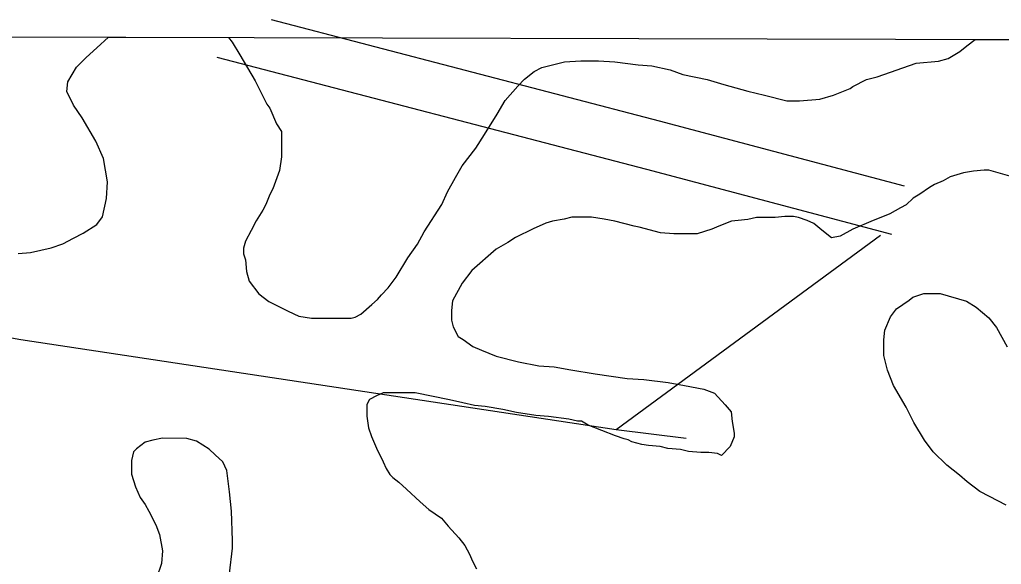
# Model space of a CAD drawing. Extents: x 3161514 to 3199414, y 831166 to 856601.
# Drawn here: x 3166952 to 3167540, y 854501 to 854827 of the extents above; entities that cross this region are included whole.
import ezdxf

# ---------------------------------------------------------------- set-up
doc = ezdxf.new("R2010")
doc.units = 0
for name, color, linetype in [('V-GRID-FRAM', 7, 'Continuous'), ('V-ROAD-CNTR', 7, 'Continuous'), ('V-SITE-VEGE', 7, 'Continuous'), ('V-TOPO-SHOR', 7, 'Continuous')]:
    doc.layers.add(name, color=color, linetype=linetype)

msp = doc.modelspace()

# ---------------------------------------------------------------- linework, layer by layer
at = {"layer": 'V-GRID-FRAM'}
msp.add_lwpolyline([(3165761.05, 854820.03), (3197144.33, 854733.31), (3197102.01, 836546.11), (3165702.85, 836632.88), (3165761.05, 854820.03)], dxfattribs=at)
at = {"layer": 'V-ROAD-CNTR'}
for points in [[(3167102.65, 854827.03), (3167335.02, 854766.5), (3167481.69, 854727.58)], [(3167070.26, 854804.47), (3167327.39, 854737.49), (3167474, 854698.59)]]:
    msp.add_lwpolyline(points, dxfattribs=at)
at = {"layer": 'V-SITE-VEGE'}
for p, q in [((3166998.39, 854810.16), (3167005.24, 854816.59)), ((3167005.24, 854816.59), (3167077.24, 854816.4)), ((3167077.24, 854816.4), (3167079.25, 854813.57)), ((3167079.25, 854813.57), (3167083.9, 854806)), ((3167519.04, 854811.38), (3167524.1, 854815.16)), ((3167524.1, 854815.16), (3167582.43, 854815)), ((3166991.98, 854804.35), (3166998.39, 854810.16)), ((3167507.98, 854803.83), (3167514.97, 854807.89)), ((3167514.97, 854807.89), (3167519.04, 854811.38)), ((3166986.16, 854798.54), (3166991.98, 854804.35)), ((3167083.9, 854806), (3167093.19, 854790.29)), ((3167264.81, 854798.26), (3167278.2, 854801.73)), ((3167278.2, 854801.73), (3167288.08, 854802.3)), ((3167288.08, 854802.3), (3167298.56, 854802.29)), ((3167298.56, 854802.29), (3167308.45, 854801.7)), ((3167308.45, 854801.7), (3167322.4, 854799.94)), ((3167488.78, 854800.94), (3167502.17, 854802.08)), ((3167502.17, 854802.08), (3167507.98, 854803.83)), ((3166980.92, 854789.82), (3166986.16, 854798.54)), ((3167254.33, 854791.29), (3167260.16, 854795.94)), ((3167260.16, 854795.94), (3167264.81, 854798.26)), ((3167322.4, 854799.94), (3167330.55, 854799.35)), ((3167330.55, 854799.35), (3167341.6, 854797.01)), ((3167341.6, 854797.01), (3167349.16, 854794.1)), ((3167465.51, 854792.82), (3167488.78, 854800.94)), ((3166980.33, 854784), (3166980.92, 854789.82)), ((3167093.19, 854790.29), (3167100.16, 854776.32)), ((3167250.26, 854787.22), (3167254.33, 854791.29)), ((3167349.16, 854794.1), (3167363.7, 854791.17)), ((3167363.7, 854791.17), (3167373.59, 854788.25)), ((3167450.96, 854787.01), (3167459.11, 854791.08)), ((3167459.11, 854791.08), (3167465.51, 854792.82)), ((3166984.39, 854775.85), (3166980.33, 854784)), ((3167242.69, 854778.5), (3167250.26, 854787.22)), ((3167373.59, 854788.25), (3167388.13, 854784.17)), ((3167388.13, 854784.17), (3167398.01, 854781.83)), ((3167439.32, 854781.79), (3167449.21, 854785.85)), ((3167449.21, 854785.85), (3167450.96, 854787.01)), ((3167238.02, 854770.36), (3167242.69, 854778.5)), ((3167398.01, 854781.83), (3167411.39, 854778.33)), ((3167411.39, 854778.33), (3167418.95, 854778.32)), ((3167418.95, 854778.32), (3167431.17, 854779.47)), ((3167431.17, 854779.47), (3167439.32, 854781.79)), ((3166989.62, 854768.29), (3166984.39, 854775.85)), ((3167100.16, 854776.32), (3167101.9, 854773.99)), ((3167101.9, 854773.99), (3167105.96, 854764.68)), ((3166997.75, 854754.32), (3166989.62, 854768.29)), ((3167230.45, 854758.15), (3167238.02, 854770.36)), ((3167105.96, 854764.68), (3167108.87, 854760.02)), ((3167108.87, 854760.02), (3167108.85, 854744.9)), ((3167225.21, 854750.01), (3167230.45, 854758.15)), ((3167002.39, 854743.84), (3166997.75, 854754.32)), ((3167217.05, 854739.55), (3167225.21, 854750.01)), ((3167004.71, 854729.88), (3167002.39, 854743.84)), ((3167108.85, 854744.9), (3167107.68, 854736.75)), ((3167212.97, 854732.57), (3167217.05, 854739.55)), ((3167529.44, 854736.9), (3167523.04, 854736.33)), ((3167532.35, 854736.9), (3167529.44, 854736.9)), ((3167546.31, 854732.81), (3167532.35, 854736.9)), ((3167107.68, 854736.75), (3167103.6, 854725.7)), ((3167208.31, 854723.85), (3167212.97, 854732.57)), ((3167509.08, 854732.85), (3167505, 854730.53)), ((3167517.22, 854735.17), (3167509.08, 854732.85)), ((3167523.04, 854736.33), (3167517.22, 854735.17)), ((3167004.12, 854719.99), (3167004.71, 854729.88)), ((3167103.6, 854725.7), (3167101.85, 854722.21)), ((3167496.85, 854726.47), (3167491.03, 854722.4)), ((3167499.76, 854728.21), (3167496.85, 854726.47)), ((3167505, 854730.53), (3167499.76, 854728.21)), ((3167001.77, 854708.94), (3167004.12, 854719.99)), ((3167101.85, 854722.21), (3167099.52, 854716.4)), ((3167204.81, 854716.29), (3167208.31, 854723.85)), ((3167486.96, 854720.08), (3167482.88, 854716.01)), ((3167491.03, 854722.4), (3167486.96, 854720.08)), ((3167099.52, 854716.4), (3167097.77, 854712.91)), ((3167194.32, 854700.02), (3167204.81, 854716.29)), ((3167479.39, 854714.27), (3167472.98, 854710.78)), ((3167482.88, 854716.01), (3167479.39, 854714.27)), ((3166998.28, 854704.29), (3167001.77, 854708.94)), ((3167097.77, 854712.91), (3167093.69, 854706.52)), ((3167278.1, 854707.49), (3167271.12, 854706.33)), ((3167282.75, 854708.65), (3167278.1, 854707.49)), ((3167294.39, 854708.64), (3167282.75, 854708.65)), ((3167301.95, 854707.47), (3167294.39, 854708.64)), ((3167308.35, 854706.3), (3167301.95, 854707.47)), ((3167393.29, 854708.54), (3167388.05, 854707.38)), ((3167404.34, 854708.53), (3167393.29, 854708.54)), ((3167410.16, 854709.1), (3167404.34, 854708.53)), ((3167415.39, 854709.1), (3167410.16, 854709.1)), ((3167418.3, 854708.51), (3167415.39, 854709.1)), ((3167423.53, 854706.76), (3167418.3, 854708.51)), ((3167467.75, 854708.46), (3167463.09, 854706.72)), ((3167472.98, 854710.78), (3167467.75, 854708.46)), ((3166990.13, 854699.06), (3166998.28, 854704.29)), ((3167093.69, 854706.52), (3167090.77, 854700.7)), ((3167259.48, 854701.69), (3167249, 854696.47)), ((3167267.04, 854705.18), (3167259.48, 854701.69)), ((3167271.12, 854706.33), (3167267.04, 854705.18)), ((3167319.98, 854703.38), (3167308.35, 854706.3)), ((3167322.89, 854702.79), (3167319.98, 854703.38)), ((3167335.68, 854699.29), (3167322.89, 854702.79)), ((3167366.52, 854701.58), (3167357.79, 854698.68)), ((3167370.59, 854703.32), (3167366.52, 854701.58)), ((3167378.16, 854706.23), (3167370.59, 854703.32)), ((3167382.23, 854706.8), (3167378.16, 854706.23)), ((3167388.05, 854707.38), (3167382.23, 854706.8)), ((3167427.6, 854705.01), (3167423.53, 854706.76)), ((3167432.25, 854700.93), (3167427.6, 854705.01)), ((3167463.09, 854706.72), (3167450.87, 854701.5)), ((3166977.91, 854692.67), (3166984.31, 854696.16)), ((3166984.31, 854696.16), (3166990.13, 854699.06)), ((3167090.77, 854700.7), (3167087.28, 854694.31)), ((3167190.24, 854692.46), (3167194.32, 854700.02)), ((3167249, 854696.47), (3167244.34, 854693.56)), ((3167343.83, 854698.7), (3167335.68, 854699.29)), ((3167357.79, 854698.68), (3167343.83, 854698.7)), ((3167438.07, 854696.28), (3167432.25, 854700.93)), ((3167443.3, 854697.43), (3167438.07, 854696.28)), ((3167450.87, 854701.5), (3167443.3, 854697.43)), ((3166958.71, 854687.46), (3166970.93, 854690.35)), ((3166970.93, 854690.35), (3166977.91, 854692.67)), ((3167087.28, 854694.31), (3167086.11, 854690.24)), ((3167086.11, 854690.24), (3167086.11, 854686.75)), ((3167184.42, 854684.32), (3167190.24, 854692.46)), ((3167244.34, 854693.56), (3167237.36, 854689.5)), ((3166951.14, 854686.88), (3166958.71, 854687.46)), ((3167086.11, 854686.75), (3167087.27, 854683.25)), ((3167177.42, 854672.69), (3167184.42, 854684.32)), ((3167237.36, 854689.5), (3167222.81, 854676.72)), ((3167087.27, 854683.25), (3167087.84, 854676.27)), ((3167087.84, 854676.27), (3167089.58, 854670.45)), ((3167172.77, 854666.3), (3167177.42, 854672.69)), ((3167222.81, 854676.72), (3167216.98, 854669.16)), ((3167089.58, 854670.45), (3167095.39, 854662.89)), ((3167216.98, 854669.16), (3167211.15, 854658.69)), ((3167095.39, 854662.89), (3167101.2, 854658.22)), ((3167166.36, 854659.32), (3167168.69, 854662.23)), ((3167168.69, 854662.23), (3167172.77, 854666.3)), ((3167484.57, 854659), (3167486.9, 854660.74)), ((3167486.9, 854660.74), (3167493.3, 854663.06)), ((3167493.3, 854663.06), (3167503.19, 854663.05)), ((3167503.19, 854663.05), (3167518.89, 854658.38)), ((3167101.2, 854658.22), (3167112.83, 854652.4)), ((3167156.46, 854650.6), (3167162.87, 854656.42)), ((3167162.87, 854656.42), (3167166.36, 854659.32)), ((3167211.15, 854658.69), (3167210.56, 854652.87)), ((3167477, 854653.77), (3167484.57, 854659)), ((3167518.89, 854658.38), (3167524.7, 854654.88)), ((3167524.7, 854654.88), (3167532.26, 854648.48)), ((3167112.83, 854652.4), (3167119.23, 854649.48)), ((3167119.23, 854649.48), (3167126.79, 854648.31)), ((3167150.64, 854648.28), (3167152.97, 854648.86)), ((3167152.97, 854648.86), (3167156.46, 854650.6)), ((3167210.56, 854652.87), (3167210.56, 854647.06)), ((3167470, 854640.98), (3167473.5, 854649.12)), ((3167473.5, 854649.12), (3167477, 854653.77)), ((3167126.79, 854648.31), (3167150.64, 854648.28)), ((3167210.56, 854647.06), (3167211.72, 854642.99)), ((3167211.72, 854642.99), (3167214.62, 854637.17)), ((3167532.26, 854648.48), (3167536.91, 854642.65)), ((3167214.62, 854637.17), (3167217.53, 854635.42)), ((3167469.42, 854635.16), (3167470, 854640.98)), ((3167536.91, 854642.65), (3167543.29, 854631.01)), ((3167217.53, 854635.42), (3167223.34, 854631.34)), ((3167223.34, 854631.34), (3167228.57, 854629.01)), ((3167469.41, 854625.85), (3167469.42, 854635.16)), ((3167228.57, 854629.01), (3167237.29, 854625.51)), ((3167237.29, 854625.51), (3167250.67, 854622.01)), ((3167471.73, 854617.12), (3167469.41, 854625.85)), ((3167250.67, 854622.01), (3167262.89, 854619.67)), ((3167262.89, 854619.67), (3167272.19, 854619.07)), ((3167272.19, 854619.07), (3167282.08, 854617.32)), ((3167282.08, 854617.32), (3167296.62, 854614.98)), ((3167296.62, 854614.98), (3167315.81, 854612.05)), ((3167475.21, 854607.81), (3167471.73, 854617.12)), ((3167315.81, 854612.05), (3167325.71, 854611.45)), ((3167325.71, 854611.45), (3167340.25, 854609.69)), ((3167340.25, 854609.69), (3167350.13, 854607.94)), ((3167350.13, 854607.94), (3167361.77, 854605.6)), ((3167482.76, 854595.01), (3167475.21, 854607.81)), ((3167165.72, 854601.73), (3167161.64, 854599.41)), ((3167169.79, 854603.47), (3167165.72, 854601.73)), ((3167188.99, 854603.45), (3167169.79, 854603.47)), ((3167209.35, 854599.36), (3167188.99, 854603.45)), ((3167361.77, 854605.6), (3167368.16, 854603.27)), ((3167368.16, 854603.27), (3167374.55, 854596.28)), ((3167159.9, 854596.5), (3167159.89, 854589.52)), ((3167161.64, 854599.41), (3167159.9, 854596.5)), ((3167217.49, 854597.6), (3167209.35, 854599.36)), ((3167224.47, 854595.85), (3167217.49, 854597.6)), ((3167230.86, 854595.26), (3167224.47, 854595.85)), ((3167374.55, 854596.28), (3167378.04, 854592.21)), ((3167241.34, 854593.51), (3167230.86, 854595.26)), ((3167249.48, 854591.76), (3167241.34, 854593.51)), ((3167261.11, 854590), (3167249.48, 854591.76)), ((3167268.67, 854589.41), (3167261.11, 854590)), ((3167378.04, 854592.21), (3167378.62, 854586.39)), ((3167487.4, 854585.7), (3167482.76, 854595.01)), ((3167159.89, 854589.52), (3167161.04, 854582.54)), ((3167280.89, 854587.65), (3167268.67, 854589.41)), ((3167286.12, 854586.48), (3167280.89, 854587.65)), ((3167288.45, 854586.48), (3167286.12, 854586.48)), ((3167292.52, 854584.15), (3167288.45, 854586.48)), ((3167308.8, 854577.73), (3167292.52, 854584.15)), ((3167378.62, 854586.39), (3167379.77, 854579.41)), ((3167493.79, 854575.22), (3167487.4, 854585.7)), ((3167161.04, 854582.54), (3167162.78, 854577.3)), ((3167379.77, 854579.41), (3167379.77, 854577.08)), ((3167027.24, 854573.95), (3167022, 854569.88)), ((3167031.89, 854575.1), (3167027.24, 854573.95)), ((3167037.71, 854576.26), (3167031.89, 854575.1)), ((3167052.25, 854576.25), (3167037.71, 854576.26)), ((3167058.07, 854574.5), (3167052.25, 854576.25)), ((3167065.63, 854569.84), (3167058.07, 854574.5)), ((3167162.78, 854577.3), (3167165.69, 854570.32)), ((3167314.03, 854575.98), (3167308.8, 854577.73)), ((3167316.36, 854575.4), (3167314.03, 854575.98)), ((3167318.69, 854574.23), (3167316.36, 854575.4)), ((3167324.5, 854572.48), (3167318.69, 854574.23)), ((3167328.57, 854571.89), (3167324.5, 854572.48)), ((3167379.77, 854577.08), (3167377.44, 854571.26)), ((3167499.02, 854568.23), (3167493.79, 854575.22)), ((3167020.25, 854568.14), (3167019.08, 854562.9)), ((3167022, 854569.88), (3167020.25, 854568.14)), ((3167069.11, 854566.34), (3167065.63, 854569.84)), ((3167165.69, 854570.32), (3167169.75, 854562.17)), ((3167335.55, 854571.31), (3167328.57, 854571.89)), ((3167340.21, 854570.14), (3167335.55, 854571.31)), ((3167347.77, 854569.55), (3167340.21, 854570.14)), ((3167352.42, 854568.38), (3167347.77, 854569.55)), ((3167359.98, 854567.79), (3167352.42, 854568.38)), ((3167364.64, 854567.79), (3167359.98, 854567.79)), ((3167369.87, 854567.2), (3167364.64, 854567.79)), ((3167372.2, 854566.03), (3167369.87, 854567.2)), ((3167377.44, 854571.26), (3167372.2, 854566.03)), ((3167507.15, 854560.08), (3167499.02, 854568.23)), ((3167019.08, 854562.9), (3167019.07, 854554.76)), ((3167073.76, 854562.26), (3167069.11, 854566.34)), ((3167076.08, 854557.03), (3167073.76, 854562.26)), ((3167169.75, 854562.17), (3167171.49, 854558.09)), ((3167019.07, 854554.76), (3167021.39, 854547.19)), ((3167077.81, 854544.23), (3167076.08, 854557.03)), ((3167171.49, 854558.09), (3167173.81, 854554.6)), ((3167514.71, 854554.25), (3167507.15, 854560.08)), ((3167173.81, 854554.6), (3167175.56, 854552.85)), ((3167175.56, 854552.85), (3167179.04, 854549.94)), ((3167179.04, 854549.94), (3167183.7, 854545.87)), ((3167519.36, 854550.18), (3167514.71, 854554.25)), ((3167526.92, 854544.35), (3167519.36, 854550.18)), ((3167021.39, 854547.19), (3167024.29, 854540.79)), ((3167078.97, 854532.59), (3167077.81, 854544.23)), ((3167183.7, 854545.87), (3167191.83, 854538.3)), ((3167532.73, 854541.44), (3167526.92, 854544.35)), ((3167024.29, 854540.79), (3167027.2, 854536.72)), ((3167191.83, 854538.3), (3167197.06, 854533.64)), ((3167542.62, 854536.19), (3167532.73, 854541.44)), ((3167027.2, 854536.72), (3167029.52, 854532.64)), ((3167029.52, 854532.64), (3167033.58, 854524.49)), ((3167079.53, 854515.14), (3167078.97, 854532.59)), ((3167197.06, 854533.64), (3167204.62, 854528.39)), ((3167204.62, 854528.39), (3167208.69, 854523.73)), ((3167033.58, 854524.49), (3167035.91, 854518.68)), ((3167208.69, 854523.73), (3167215.08, 854516.74)), ((3167035.91, 854518.68), (3167037.64, 854508.79)), ((3167079.53, 854510.48), (3167079.53, 854515.14)), ((3167215.08, 854516.74), (3167218.56, 854512.09)), ((3167037.64, 854508.79), (3167037.05, 854501.22)), ((3167077.77, 854495.36), (3167079.53, 854510.48)), ((3167218.56, 854512.09), (3167221.47, 854506.85)), ((3167221.47, 854506.85), (3167223.21, 854502.78)), ((3167223.21, 854502.78), (3167225.53, 854498.12)), ((3167037.05, 854501.22), (3167034.13, 854492.5))]:
    msp.add_line(p, q, dxfattribs=at)
at = {"layer": 'V-TOPO-SHOR'}
msp.add_line((3167309.29, 854581.53), (3167467.51, 854698.03), dxfattribs=at)
msp.add_lwpolyline([(3166389.49, 854736.28), (3166952.84, 854635.43), (3167309.29, 854581.53), (3167351.02, 854576.31)], dxfattribs=at)

doc.saveas('drawing.dxf')
